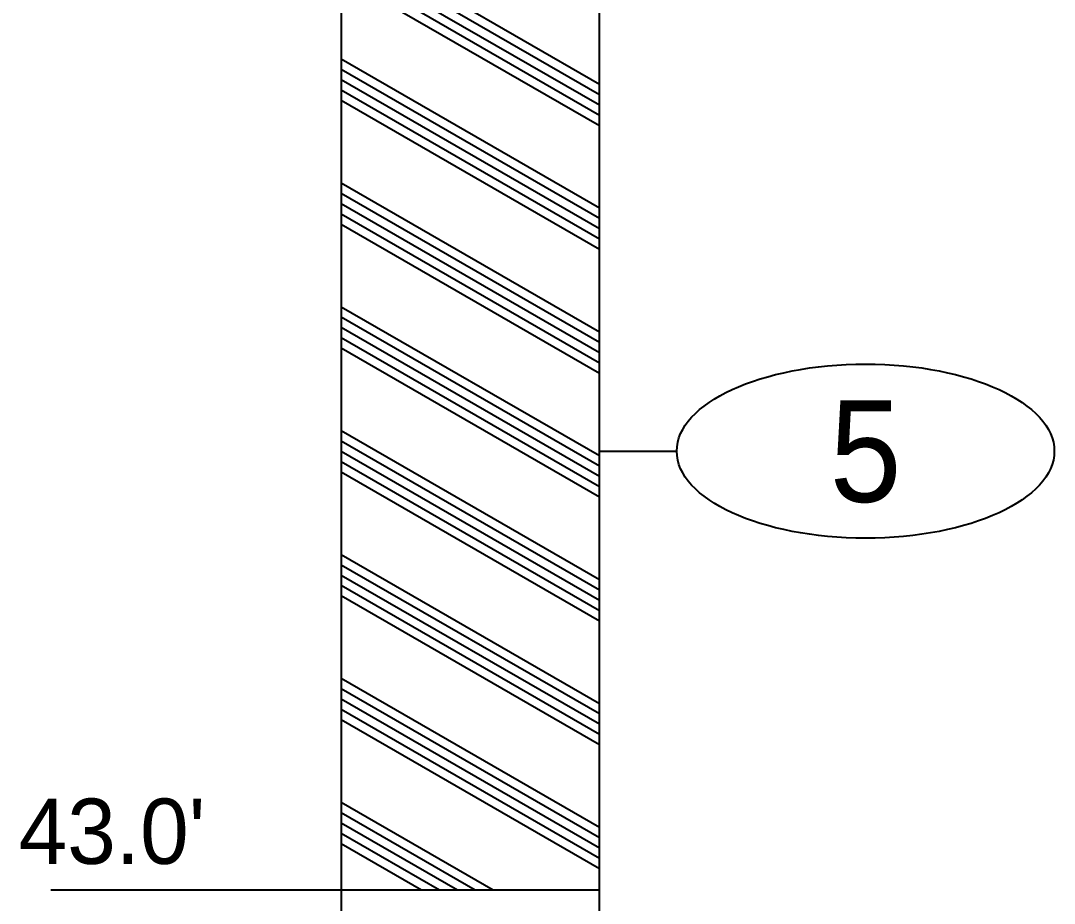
# Model space of a CAD drawing. Extents: x -76 to 974, y -1080 to -735.
# Drawn here: x 89.8 to 98.63, y -815.01 to -807.47 of the extents above; entities that cross this region are included whole.
import ezdxf
from ezdxf.enums import TextEntityAlignment as Align

# ---------------------------------------------------------------- set-up
doc = ezdxf.new("R2010")
doc.units = 0
doc.header["$LTSCALE"] = 0.36
doc.layers.add('27', color=7, linetype='Continuous', lineweight=40)

msp = doc.modelspace()

# ---------------------------------------------------------------- linework, layer by layer
at = {"layer": '27'}
for p, q in [((92.5365, -802.3307), (92.5365, -814.8992)), ((94.7415, -814.8992), (94.7415, -802.3307)), ((92.5365, -806.7407), (94.7415, -808.0138)), ((92.5365, -806.8289), (94.7415, -808.102)), ((92.5365, -806.9171), (94.7415, -808.1902)), ((92.5365, -807.0053), (94.7415, -808.2784)), ((92.5365, -807.0935), (94.7415, -808.3666)), ((92.5365, -807.7991), (94.7415, -809.0722)), ((92.5365, -807.7991), (94.7415, -809.0722)), ((92.5365, -807.8873), (94.7415, -809.1604)), ((92.5365, -807.8873), (94.7415, -809.1604)), ((92.5365, -807.9755), (94.7415, -809.2486)), ((92.5365, -807.9755), (94.7415, -809.2486)), ((92.5365, -808.0637), (94.7415, -809.3368)), ((92.5365, -808.0637), (94.7415, -809.3368)), ((92.5365, -808.1519), (94.7415, -809.425)), ((92.5365, -808.1519), (94.7415, -809.425)), ((92.5365, -808.1519), (94.7415, -809.425)), ((92.5365, -808.8575), (94.7415, -810.1306)), ((92.5365, -808.9457), (94.7415, -810.2188)), ((92.5365, -809.0339), (94.7415, -810.307)), ((92.5365, -809.1221), (94.7415, -810.3952)), ((92.5365, -809.2103), (94.7415, -810.4834)), ((92.5365, -809.9159), (94.7415, -811.189)), ((92.5365, -809.9159), (94.7415, -811.189)), ((92.5365, -810.0041), (94.7415, -811.2772)), ((92.5365, -810.0041), (94.7415, -811.2772)), ((92.5365, -810.0923), (94.7415, -811.3654)), ((92.5365, -810.0923), (94.7415, -811.3654)), ((92.5365, -810.1805), (94.7415, -811.4536)), ((92.5365, -810.1805), (94.7415, -811.4536)), ((92.5365, -810.2687), (94.7415, -811.5418)), ((92.5365, -810.2687), (94.7415, -811.5418)), ((92.5365, -810.2687), (94.7415, -811.5418)), ((92.5365, -810.9743), (94.7415, -812.2474)), ((92.5365, -811.0625), (94.7415, -812.3356)), ((92.5365, -811.1507), (94.7415, -812.4238)), ((94.7415, -811.1507), (95.403, -811.1507)), ((92.5365, -811.2389), (94.7415, -812.512)), ((92.5365, -811.3271), (94.7415, -812.6002)), ((92.5365, -812.0327), (94.7415, -813.3058)), ((92.5365, -812.0327), (94.7415, -813.3058)), ((92.5365, -812.1209), (94.7415, -813.394)), ((92.5365, -812.1209), (94.7415, -813.394)), ((92.5365, -812.2091), (94.7415, -813.4822)), ((92.5365, -812.2091), (94.7415, -813.4822)), ((92.5365, -812.2973), (94.7415, -813.5704)), ((92.5365, -812.2973), (94.7415, -813.5704)), ((92.5365, -812.3855), (94.7415, -813.6586)), ((92.5365, -812.3855), (94.7415, -813.6586)), ((92.5365, -812.3855), (94.7415, -813.6586)), ((92.5365, -813.0911), (94.7415, -814.3642)), ((92.5365, -813.1793), (94.7415, -814.4524)), ((92.5365, -813.2675), (94.7415, -814.5406)), ((92.5365, -813.3557), (94.7415, -814.6288)), ((92.5365, -813.4439), (94.7415, -814.717)), ((92.5365, -814.1495), (93.835, -814.8992)), ((92.5365, -814.1495), (93.835, -814.8992)), ((92.5365, -814.2377), (93.6822, -814.8992)), ((92.5365, -814.2377), (93.6822, -814.8992)), ((92.5365, -814.3259), (93.5295, -814.8992)), ((92.5365, -814.3259), (93.5295, -814.8992)), ((92.5365, -814.4141), (93.3767, -814.8992)), ((92.5365, -814.4141), (93.3767, -814.8992)), ((92.5365, -814.5023), (93.2239, -814.8992)), ((92.5365, -814.5023), (93.2239, -814.8992)), ((92.5365, -814.5023), (93.2239, -814.8992)), ((90.0559, -814.8992), (92.5365, -814.8992)), ((92.5365, -814.8992), (94.7415, -814.8992)), ((92.5365, -814.8992), (92.5365, -824.8217)), ((94.7415, -824.8217), (94.7415, -814.8992))]:
    msp.add_line(p, q, dxfattribs=at)
msp.add_ellipse((97.0154, -811.1507), major_axis=(1.6124, 0), ratio=0.461538, dxfattribs=at)

# ---------------------------------------------------------------- texts
at = {"layer": '27', "width": 0.95}
msp.add_text('5', height=0.8682, dxfattribs=at).set_placement((97.0157, -811.5845), align=Align.CENTER)
at = {"layer": '27'}
msp.add_text("43.0'", height=0.5581, dxfattribs=at).set_placement((89.7817, -814.6779))

doc.saveas('drawing.dxf')
